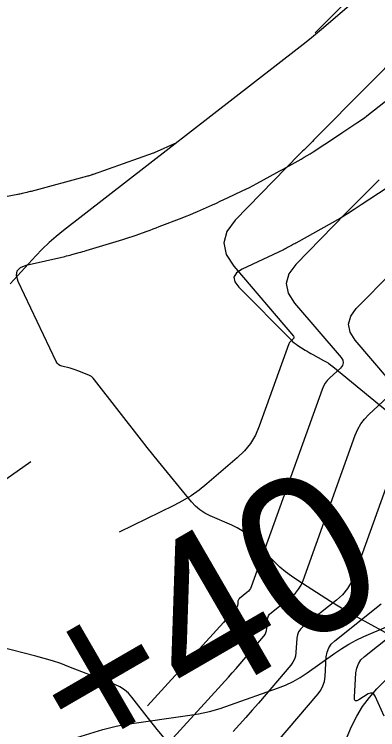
# Model space of a CAD drawing. Extents: x 1005228 to 1008882, y 1883389 to 1885754.
# Drawn here: x 1008077.87 to 1008092.25, y 1884550.58 to 1884578.88 of the extents above; entities that cross this region are included whole.
import ezdxf

# ---------------------------------------------------------------- set-up
doc = ezdxf.new("R2010")
doc.units = 0
for name, color, linetype in [('ATDIMS', 7, 'Continuous'), ('C-ANNO-NOTE', 7, 'Continuous'), ('R_Erosion', 7, 'Continuous'), ('S_BASELINE', 7, 'Continuous'), ('S_BRIDGE', 7, 'Continuous'), ('TSOBSTACLE', 7, 'Continuous')]:
    doc.layers.add(name, color=color, linetype=linetype)

msp = doc.modelspace()

# ---------------------------------------------------------------- linework, layer by layer
at = {"layer": 'ATDIMS'}
for points in [[(1008092.3, 1884572.328), (1008092.169, 1884572.196), (1008092.037, 1884572.065), (1008091.512, 1884571.54), (1008091.38, 1884571.409), (1008091.249, 1884571.277), (1008091.119, 1884571.145), (1008090.989, 1884571.012), (1008089.006, 1884568.986), (1008088.73, 1884568.612), (1008088.63, 1884568.231), (1008088.705, 1884567.845), (1008088.955, 1884567.452), (1008090.798, 1884565.299), (1008090.866, 1884565.191), (1008090.884, 1884565.087), (1008090.854, 1884564.986), (1008090.773, 1884564.887), (1008090.352, 1884564.5), (1008090.254, 1884564.398), (1008090.17, 1884564.287), (1008090.101, 1884564.166), (1008090.045, 1884564.037), (1008087.244, 1884556.239), (1008087.214, 1884556.171), (1008087.177, 1884556.11), (1008087.131, 1884556.055), (1008087.076, 1884556.005), (1008086.775, 1884555.766), (1008086.753, 1884555.745), (1008086.737, 1884555.72), (1008086.726, 1884555.693), (1008086.721, 1884555.662), (1008086.713, 1884555.534), (1008086.708, 1884555.502), (1008086.699, 1884555.473), (1008086.686, 1884555.446), (1008086.667, 1884555.421), (1008086.374, 1884555.079), (1008086.318, 1884555.014), (1008086.262, 1884554.949), (1008086.205, 1884554.885), (1008086.148, 1884554.822), (1008083.148, 1884551.532)], [(1008092.963, 1884572.241), (1008091.591, 1884571.338), (1008091.32, 1884571.161), (1008091.05, 1884570.983), (1008090.982, 1884570.939), (1008090.914, 1884570.897), (1008090.844, 1884570.855), (1008090.774, 1884570.815), (1008089.003, 1884569.824), (1008088.963, 1884569.802), (1008088.923, 1884569.779), (1008088.883, 1884569.757), (1008088.842, 1884569.735), (1008088.681, 1884569.647), (1008088.64, 1884569.625), (1008088.6, 1884569.604), (1008088.558, 1884569.583), (1008088.517, 1884569.563), (1008086.881, 1884568.796), (1008086.658, 1884568.65), (1008086.563, 1884568.482), (1008086.595, 1884568.291), (1008086.754, 1884568.078), (1008088.821, 1884566), (1008088.883, 1884565.94), (1008088.949, 1884565.884), (1008089.018, 1884565.832), (1008089.09, 1884565.783), (1008089.383, 1884565.597), (1008089.456, 1884565.551), (1008089.531, 1884565.507), (1008089.606, 1884565.463), (1008089.682, 1884565.421), (1008090.108, 1884565.189), (1008090.204, 1884565.134), (1008090.296, 1884565.075), (1008090.385, 1884565.012), (1008090.472, 1884564.944), (1008093.054, 1884562.83)]]:
    msp.add_lwpolyline(points, dxfattribs=at)
at = {"layer": 'C-ANNO-NOTE'}
msp.add_lwpolyline([(1008091.213, 1884579.297), (1008090.023, 1884578.279), (1008089.785, 1884578.078), (1008089.544, 1884577.88), (1008089.302, 1884577.684), (1008089.057, 1884577.492), (1008079.815, 1884570.326), (1008079.526, 1884570.092), (1008079.247, 1884569.846), (1008078.979, 1884569.588), (1008078.722, 1884569.319), (1008077.714, 1884568.219)], dxfattribs=at)
at = {"layer": 'R_Erosion'}
for centre, major_axis in [((1008102.66, 1884543.36), (10.743, -8.498)), ((1008067.488, 1884540.888), (11.853, 6.865))]:
    msp.add_ellipse(centre, major_axis=major_axis, ratio=0.638788, dxfattribs=at)
at = {"layer": 'S_BRIDGE'}
msp.add_lwpolyline([(1008080.346, 1884550.275), (1008081.378, 1884550.585), (1008081.637, 1884550.658), (1008081.899, 1884550.72), (1008082.162, 1884550.773), (1008082.428, 1884550.816), (1008084.73, 1884551.142), (1008085.163, 1884551.214), (1008085.591, 1884551.308), (1008086.013, 1884551.423), (1008086.431, 1884551.56), (1008088.289, 1884552.22), (1008088.599, 1884552.342), (1008088.897, 1884552.485), (1008089.185, 1884552.649), (1008089.462, 1884552.833), (1008090.547, 1884553.613), (1008090.823, 1884553.8), (1008091.108, 1884553.971), (1008091.401, 1884554.126), (1008091.704, 1884554.265), (1008100.137, 1884557.862)], dxfattribs=at)
at = {"layer": 'TSOBSTACLE'}
for points in [[(1008089.776, 1884578.142), (1008091.578, 1884579.965)], [(1008093.381, 1884577.606), (1008089.92, 1884574.103), (1008089.856, 1884574.038), (1008089.791, 1884573.973), (1008089.727, 1884573.909), (1008089.662, 1884573.844), (1008089.404, 1884573.586), (1008089.34, 1884573.522), (1008089.275, 1884573.457), (1008089.211, 1884573.392), (1008089.147, 1884573.327), (1008086.611, 1884570.735), (1008086.283, 1884570.29), (1008086.163, 1884569.838), (1008086.252, 1884569.378), (1008086.55, 1884568.912), (1008088.914, 1884566.148), (1008088.931, 1884566.122), (1008088.936, 1884566.096), (1008088.928, 1884566.071), (1008088.908, 1884566.047), (1008088.805, 1884565.951), (1008088.78, 1884565.926), (1008088.76, 1884565.899), (1008088.743, 1884565.869), (1008088.729, 1884565.837), (1008087.563, 1884562.591), (1008087.408, 1884562.233), (1008087.212, 1884561.904), (1008086.974, 1884561.605), (1008086.694, 1884561.334), (1008085.492, 1884560.307), (1008085.184, 1884560.061), (1008084.863, 1884559.836), (1008084.528, 1884559.631), (1008084.18, 1884559.447), (1008082.02, 1884558.392)], [(1008093.745, 1884553.772), (1008091.601, 1884554.939), (1008091.291, 1884555.111), (1008090.985, 1884555.289), (1008090.681, 1884555.471), (1008090.38, 1884555.659), (1008089.083, 1884556.483), (1008088.838, 1884556.648), (1008088.604, 1884556.826), (1008088.38, 1884557.016), (1008088.167, 1884557.22), (1008087.25, 1884558.142), (1008087.077, 1884558.301), (1008086.891, 1884558.441), (1008086.694, 1884558.563), (1008086.483, 1884558.666), (1008085.617, 1884559.044), (1008085.409, 1884559.15), (1008085.217, 1884559.277), (1008085.042, 1884559.427), (1008084.884, 1884559.598), (1008083.808, 1884560.904), (1008083.58, 1884561.183), (1008083.353, 1884561.464), (1008083.129, 1884561.747), (1008082.907, 1884562.031), (1008081.049, 1884564.42), (1008080.988, 1884564.489), (1008080.92, 1884564.547), (1008080.844, 1884564.596), (1008080.76, 1884564.635), (1008080.392, 1884564.778), (1008080.315, 1884564.807), (1008080.236, 1884564.833), (1008080.157, 1884564.857), (1008080.077, 1884564.879), (1008079.755, 1884564.96), (1008079.68, 1884564.987), (1008079.616, 1884565.028), (1008079.564, 1884565.083), (1008079.523, 1884565.151), (1008078.031, 1884568.312), (1008077.96, 1884568.545), (1008077.988, 1884568.73), (1008078.116, 1884568.866), (1008078.344, 1884568.954), (1008079.867, 1884569.302), (1008079.939, 1884569.319), (1008080.01, 1884569.336), (1008080.082, 1884569.354), (1008080.153, 1884569.373), (1008080.438, 1884569.45), (1008080.509, 1884569.469), (1008080.58, 1884569.489), (1008080.65, 1884569.51), (1008080.721, 1884569.531), (1008082.167, 1884569.972), (1008082.288, 1884570.01), (1008082.409, 1884570.049), (1008082.529, 1884570.089), (1008082.649, 1884570.131), (1008083.128, 1884570.301), (1008083.248, 1884570.344), (1008083.367, 1884570.388), (1008083.486, 1884570.432), (1008083.605, 1884570.478), (1008084.513, 1884570.827), (1008084.665, 1884570.887), (1008084.816, 1884570.949), (1008084.967, 1884571.012), (1008085.117, 1884571.078), (1008085.718, 1884571.347), (1008085.865, 1884571.413), (1008086.012, 1884571.48), (1008086.159, 1884571.548), (1008086.305, 1884571.616), (1008086.89, 1884571.891), (1008087.036, 1884571.96), (1008087.18, 1884572.032), (1008087.323, 1884572.106), (1008087.466, 1884572.183), (1008088.261, 1884572.618), (1008088.381, 1884572.684), (1008088.502, 1884572.75), (1008088.622, 1884572.817), (1008088.742, 1884572.884), (1008089.223, 1884573.153), (1008089.342, 1884573.221), (1008089.46, 1884573.292), (1008089.577, 1884573.364), (1008089.693, 1884573.439), (1008090.622, 1884574.05), (1008090.824, 1884574.183), (1008091.025, 1884574.315), (1008091.427, 1884574.579), (1008091.527, 1884574.646), (1008091.625, 1884574.716), (1008091.722, 1884574.787), (1008091.817, 1884574.86), (1008092.797, 1884575.627)], [(1008084.286, 1884573.793), (1008083.409, 1884573.401), (1008083.399, 1884573.396), (1008083.374, 1884573.387), (1008083.367, 1884573.384), (1008080.991, 1884572.54), (1008080.972, 1884572.534), (1008080.953, 1884572.527), (1008080.934, 1884572.521), (1008080.915, 1884572.515), (1008080.838, 1884572.492), (1008080.819, 1884572.486), (1008080.8, 1884572.481), (1008080.781, 1884572.475), (1008080.762, 1884572.47), (1008078.543, 1884571.873), (1008078.499, 1884571.862), (1008078.454, 1884571.85), (1008078.41, 1884571.839), (1008078.365, 1884571.829), (1008078.186, 1884571.788), (1008078.142, 1884571.778), (1008078.097, 1884571.769), (1008078.052, 1884571.76), (1008078.007, 1884571.751), (1008076.126, 1884571.399)], [(1008092.681, 1884564.449), (1008091.36, 1884565.993), (1008091.157, 1884566.311), (1008091.096, 1884566.625), (1008091.178, 1884566.934), (1008091.402, 1884567.238), (1008092.83, 1884568.697)], [(1008082.65, 1884548.617), (1008086.34, 1884552.664), (1008086.495, 1884552.836), (1008086.648, 1884553.008), (1008086.801, 1884553.182), (1008086.951, 1884553.357), (1008087.74, 1884554.278), (1008087.79, 1884554.347), (1008087.827, 1884554.42), (1008087.852, 1884554.499), (1008087.864, 1884554.583), (1008087.886, 1884554.929), (1008087.899, 1884555.011), (1008087.928, 1884555.086), (1008087.972, 1884555.152), (1008088.032, 1884555.21), (1008088.843, 1884555.854), (1008088.99, 1884555.988), (1008089.114, 1884556.137), (1008089.216, 1884556.303), (1008089.295, 1884556.484), (1008091.361, 1884562.236), (1008091.459, 1884562.464), (1008091.581, 1884562.675), (1008091.728, 1884562.87), (1008091.9, 1884563.048), (1008092.638, 1884563.728)], [(1008078.526, 1884561.173), (1008077.535, 1884560.477), (1008077.37, 1884560.362), (1008077.204, 1884560.247), (1008077.037, 1884560.133), (1008076.87, 1884560.02), (1008072.048, 1884556.767), (1008071.721, 1884556.548), (1008071.392, 1884556.331), (1008071.063, 1884556.116), (1008070.732, 1884555.904), (1008068.741, 1884554.632)], [(1008092.678, 1884560.435), (1008091.347, 1884556.73), (1008091.217, 1884556.434), (1008091.052, 1884556.164), (1008090.849, 1884555.921), (1008090.611, 1884555.703), (1008089.289, 1884554.654), (1008089.192, 1884554.559), (1008089.119, 1884554.451), (1008089.072, 1884554.33), (1008089.051, 1884554.196), (1008089.015, 1884553.633), (1008088.995, 1884553.496), (1008088.955, 1884553.368), (1008088.895, 1884553.248), (1008088.813, 1884553.136), (1008087.528, 1884551.635), (1008087.283, 1884551.35), (1008087.034, 1884551.067), (1008086.784, 1884550.786), (1008086.532, 1884550.506)], [(1008092.5, 1884551.123), (1008092.146, 1884551.911), (1008092.095, 1884551.992), (1008092.032, 1884552.032), (1008091.957, 1884552.033), (1008091.87, 1884551.995), (1008091.497, 1884551.76), (1008091.417, 1884551.723), (1008091.361, 1884551.727), (1008091.33, 1884551.774), (1008091.325, 1884551.863), (1008091.387, 1884552.833), (1008091.417, 1884553.022), (1008091.483, 1884553.192), (1008091.585, 1884553.344), (1008091.723, 1884553.477), (1008094.684, 1884555.83)], [(1008087.513, 1884549.221), (1008089.886, 1884551.994), (1008089.999, 1884552.148), (1008090.083, 1884552.315), (1008090.139, 1884552.492), (1008090.166, 1884552.682), (1008090.215, 1884553.463), (1008090.245, 1884553.649), (1008090.31, 1884553.817), (1008090.411, 1884553.966), (1008090.546, 1884554.097), (1008092.384, 1884555.558)], [(1008083.936, 1884550.097), (1008083.53, 1884550.589), (1008083.429, 1884550.713), (1008083.329, 1884550.837), (1008083.23, 1884550.962), (1008083.132, 1884551.087), (1008082.527, 1884551.865), (1008082.385, 1884552.025), (1008082.226, 1884552.161), (1008082.049, 1884552.275), (1008081.855, 1884552.365), (1008080.027, 1884553.075), (1008079.707, 1884553.194), (1008079.384, 1884553.303), (1008079.057, 1884553.402), (1008078.727, 1884553.491), (1008077.274, 1884553.858)]]:
    msp.add_lwpolyline(points, dxfattribs=at)

# ---------------------------------------------------------------- texts
at = {"layer": 'S_BASELINE'}
msp.add_text('+40', height=6.2498, rotation=30.0784, dxfattribs=at).set_placement((1008080.71, 1884548.843))

doc.saveas('drawing.dxf')
